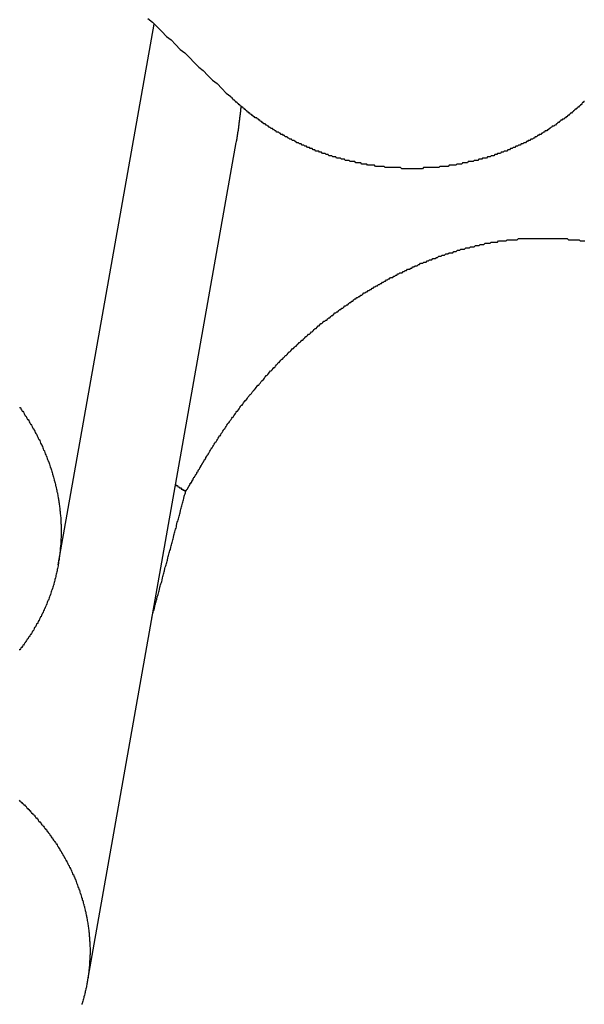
# Model space of a CAD drawing. Extents: x 1107 to 4046, y 937 to 3355.
# Tile 526 of 656: x 2217.004 to 2217.481, y 2668.648 to 2669.481. Entities that reach past the tile are written whole.
import ezdxf

# ---------------------------------------------------------------- set-up
doc = ezdxf.new("R2010")
doc.units = 0
doc.layers.add('KF_VIDA_L___C_REAR', color=7, linetype='CONTINUOUS')

# ---------------------------------------------------------------- blocks, each defined once
blk = doc.blocks.new('KF_VIDA_L___C_REAR')
at = {"layer": 'KF_VIDA_L___C_REAR'}
for p, q in [((30.057437, 979.80697), (30.138414, 980.264411)), ((30.082065, 979.454357), (30.207712, 980.164141))]:
    blk.add_line(p, q, dxfattribs=at)
for points in [[(30.1333, 980.269, 0), (30.1372, 980.266, 0), (30.1411, 980.262, 0), (30.145, 980.258, 0), (30.1489, 980.254, 0), (30.1528, 980.251, 0), (30.1567, 980.247, 0), (30.1606, 980.243, 0), (30.1645, 980.24, 0), (30.1684, 980.236, 0), (30.1723, 980.232, 0), (30.1762, 980.228, 0), (30.18, 980.225, 0), (30.1839, 980.221, 0), (30.1878, 980.217, 0), (30.1917, 980.214, 0), (30.1956, 980.21, 0), (30.1995, 980.206, 0), (30.2034, 980.203, 0)], [(30.5023, 980.199, 0), (30.5018, 980.199, 0), (30.5012, 980.198, 0), (30.5007, 980.198, 0), (30.5001, 980.197, 0), (30.4995, 980.196, 0), (30.4989, 980.196, 0), (30.4984, 980.195, 0), (30.4978, 980.195, 0), (30.4972, 980.194, 0), (30.4966, 980.194, 0), (30.496, 980.193, 0), (30.4954, 980.193, 0), (30.4948, 980.192, 0), (30.4942, 980.192, 0), (30.4936, 980.191, 0), (30.493, 980.191, 0), (30.4924, 980.19, 0), (30.4918, 980.19, 0), (30.4912, 980.189, 0), (30.4906, 980.189, 0), (30.49, 980.188, 0), (30.4894, 980.188, 0), (30.4888, 980.187, 0), (30.4881, 980.187, 0), (30.4875, 980.186, 0), (30.4869, 980.186, 0), (30.4862, 980.185, 0), (30.4856, 980.185, 0), (30.485, 980.184, 0), (30.4843, 980.184, 0), (30.4837, 980.184, 0), (30.4831, 980.183, 0), (30.4824, 980.183, 0), (30.4818, 980.182, 0), (30.4811, 980.182, 0), (30.4805, 980.181, 0), (30.4798, 980.181, 0), (30.4791, 980.18, 0), (30.4785, 980.18, 0), (30.4778, 980.179, 0), (30.4772, 980.179, 0), (30.4765, 980.178, 0), (30.4758, 980.178, 0), (30.4751, 980.178, 0), (30.4745, 980.177, 0), (30.4738, 980.177, 0), (30.4731, 980.176, 0), (30.4724, 980.176, 0), (30.4717, 980.175, 0), (30.4711, 980.175, 0), (30.4704, 980.174, 0), (30.4697, 980.174, 0), (30.469, 980.174, 0), (30.4683, 980.173, 0), (30.4676, 980.173, 0), (30.4669, 980.172, 0), (30.4662, 980.172, 0), (30.4655, 980.171, 0), (30.4648, 980.171, 0), (30.4641, 980.171, 0), (30.4634, 980.17, 0), (30.4627, 980.17, 0), (30.462, 980.169, 0), (30.4612, 980.169, 0), (30.4605, 980.169, 0), (30.4598, 980.168, 0), (30.4591, 980.168, 0), (30.4584, 980.167, 0), (30.4576, 980.167, 0), (30.4569, 980.167, 0), (30.4562, 980.166, 0), (30.4554, 980.166, 0), (30.4547, 980.166, 0), (30.454, 980.165, 0), (30.4532, 980.165, 0), (30.4525, 980.164, 0), (30.4518, 980.164, 0), (30.451, 980.164, 0), (30.4503, 980.163, 0), (30.4495, 980.163, 0), (30.4488, 980.163, 0), (30.448, 980.162, 0), (30.4473, 980.162, 0), (30.4465, 980.162, 0), (30.4458, 980.161, 0), (30.445, 980.161, 0), (30.4443, 980.161, 0), (30.4435, 980.16, 0), (30.4428, 980.16, 0), (30.442, 980.16, 0), (30.4412, 980.159, 0), (30.4405, 980.159, 0), (30.4397, 980.159, 0), (30.4389, 980.158, 0), (30.4382, 980.158, 0), (30.4374, 980.158, 0), (30.4366, 980.157, 0), (30.4359, 980.157, 0), (30.4351, 980.157, 0), (30.4343, 980.157, 0), (30.4335, 980.156, 0), (30.4328, 980.156, 0), (30.432, 980.156, 0), (30.4312, 980.155, 0), (30.4304, 980.155, 0), (30.4296, 980.155, 0), (30.4289, 980.155, 0), (30.4281, 980.154, 0), (30.4273, 980.154, 0), (30.4265, 980.154, 0), (30.4257, 980.153, 0), (30.4249, 980.153, 0), (30.4241, 980.153, 0), (30.4233, 980.153, 0), (30.4225, 980.152, 0), (30.4218, 980.152, 0), (30.421, 980.152, 0), (30.4202, 980.152, 0), (30.4194, 980.151, 0), (30.4186, 980.151, 0), (30.4178, 980.151, 0), (30.417, 980.151, 0), (30.4162, 980.151, 0), (30.4154, 980.15, 0), (30.4146, 980.15, 0), (30.4138, 980.15, 0), (30.413, 980.15, 0), (30.4122, 980.149, 0), (30.4114, 980.149, 0), (30.4106, 980.149, 0), (30.4098, 980.149, 0), (30.409, 980.149, 0), (30.4082, 980.148, 0), (30.4073, 980.148, 0), (30.4065, 980.148, 0), (30.4057, 980.148, 0), (30.4049, 980.148, 0), (30.4041, 980.148, 0), (30.4033, 980.147, 0), (30.4025, 980.147, 0), (30.4017, 980.147, 0), (30.4009, 980.147, 0), (30.4001, 980.147, 0), (30.3993, 980.147, 0), (30.3985, 980.146, 0), (30.3977, 980.146, 0), (30.3968, 980.146, 0), (30.396, 980.146, 0), (30.3952, 980.146, 0), (30.3944, 980.146, 0), (30.3936, 980.145, 0), (30.3928, 980.145, 0), (30.392, 980.145, 0), (30.3912, 980.145, 0), (30.3904, 980.145, 0), (30.3896, 980.145, 0), (30.3887, 980.145, 0), (30.3879, 980.145, 0), (30.3871, 980.144, 0), (30.3863, 980.144, 0), (30.3855, 980.144, 0), (30.3847, 980.144, 0), (30.3839, 980.144, 0), (30.3831, 980.144, 0), (30.3823, 980.144, 0), (30.3815, 980.144, 0), (30.3807, 980.144, 0), (30.3799, 980.144, 0), (30.3791, 980.143, 0), (30.3782, 980.143, 0), (30.3774, 980.143, 0), (30.3766, 980.143, 0), (30.3758, 980.143, 0), (30.375, 980.143, 0), (30.3742, 980.143, 0), (30.3734, 980.143, 0), (30.3726, 980.143, 0), (30.3718, 980.143, 0), (30.371, 980.143, 0), (30.3702, 980.143, 0), (30.3694, 980.143, 0), (30.3686, 980.143, 0), (30.3678, 980.143, 0), (30.367, 980.143, 0), (30.3662, 980.143, 0), (30.3654, 980.142, 0), (30.3646, 980.142, 0), (30.3638, 980.142, 0), (30.3631, 980.142, 0), (30.3623, 980.142, 0), (30.3615, 980.142, 0), (30.3607, 980.142, 0), (30.3599, 980.142, 0), (30.3591, 980.142, 0), (30.3583, 980.142, 0), (30.3575, 980.142, 0), (30.3567, 980.142, 0), (30.3559, 980.142, 0), (30.355, 980.142, 0), (30.3542, 980.142, 0), (30.3534, 980.142, 0), (30.3526, 980.142, 0), (30.3518, 980.142, 0), (30.351, 980.142, 0), (30.3502, 980.142, 0), (30.3494, 980.142, 0), (30.3486, 980.142, 0), (30.3478, 980.142, 0), (30.3469, 980.143, 0), (30.3461, 980.143, 0), (30.3453, 980.143, 0), (30.3445, 980.143, 0), (30.3437, 980.143, 0), (30.3429, 980.143, 0), (30.342, 980.143, 0), (30.3412, 980.143, 0), (30.3404, 980.143, 0), (30.3396, 980.143, 0), (30.3388, 980.143, 0), (30.3379, 980.143, 0), (30.3371, 980.143, 0), (30.3363, 980.143, 0), (30.3355, 980.143, 0), (30.3347, 980.143, 0), (30.3338, 980.143, 0), (30.333, 980.144, 0), (30.3322, 980.144, 0), (30.3314, 980.144, 0), (30.3305, 980.144, 0), (30.3297, 980.144, 0), (30.3289, 980.144, 0), (30.3281, 980.144, 0), (30.3272, 980.144, 0), (30.3264, 980.144, 0), (30.3256, 980.144, 0), (30.3248, 980.145, 0), (30.3239, 980.145, 0), (30.3231, 980.145, 0), (30.3223, 980.145, 0), (30.3215, 980.145, 0), (30.3206, 980.145, 0), (30.3198, 980.145, 0), (30.319, 980.145, 0), (30.3182, 980.146, 0), (30.3173, 980.146, 0), (30.3165, 980.146, 0), (30.3157, 980.146, 0), (30.3149, 980.146, 0), (30.314, 980.146, 0), (30.3132, 980.147, 0), (30.3124, 980.147, 0), (30.3116, 980.147, 0), (30.3107, 980.147, 0), (30.3099, 980.147, 0), (30.3091, 980.147, 0), (30.3083, 980.148, 0), (30.3075, 980.148, 0), (30.3066, 980.148, 0), (30.3058, 980.148, 0), (30.305, 980.148, 0), (30.3042, 980.148, 0), (30.3034, 980.149, 0), (30.3025, 980.149, 0), (30.3017, 980.149, 0), (30.3009, 980.149, 0), (30.3001, 980.149, 0), (30.2993, 980.15, 0), (30.2985, 980.15, 0), (30.2976, 980.15, 0), (30.2968, 980.15, 0), (30.296, 980.151, 0), (30.2952, 980.151, 0), (30.2944, 980.151, 0), (30.2936, 980.151, 0), (30.2928, 980.151, 0), (30.292, 980.152, 0), (30.2911, 980.152, 0), (30.2903, 980.152, 0), (30.2895, 980.152, 0), (30.2887, 980.153, 0), (30.2879, 980.153, 0), (30.2871, 980.153, 0), (30.2863, 980.153, 0), (30.2855, 980.154, 0), (30.2847, 980.154, 0), (30.2839, 980.154, 0), (30.2831, 980.155, 0), (30.2823, 980.155, 0), (30.2815, 980.155, 0), (30.2807, 980.155, 0), (30.2799, 980.156, 0), (30.2792, 980.156, 0), (30.2784, 980.156, 0), (30.2776, 980.157, 0), (30.2768, 980.157, 0), (30.276, 980.157, 0), (30.2752, 980.157, 0), (30.2744, 980.158, 0), (30.2736, 980.158, 0), (30.2729, 980.158, 0), (30.2721, 980.159, 0), (30.2713, 980.159, 0), (30.2705, 980.159, 0), (30.2698, 980.16, 0), (30.269, 980.16, 0), (30.2682, 980.16, 0), (30.2674, 980.161, 0), (30.2667, 980.161, 0), (30.2659, 980.161, 0), (30.2651, 980.162, 0), (30.2644, 980.162, 0), (30.2636, 980.162, 0), (30.2628, 980.163, 0), (30.2621, 980.163, 0), (30.2613, 980.163, 0), (30.2606, 980.164, 0), (30.2598, 980.164, 0), (30.2591, 980.164, 0), (30.2583, 980.165, 0), (30.2576, 980.165, 0), (30.2568, 980.166, 0), (30.2561, 980.166, 0), (30.2553, 980.166, 0), (30.2546, 980.167, 0), (30.2538, 980.167, 0), (30.2531, 980.167, 0), (30.2524, 980.168, 0), (30.2516, 980.168, 0), (30.2509, 980.169, 0), (30.2502, 980.169, 0), (30.2494, 980.169, 0), (30.2487, 980.17, 0), (30.248, 980.17, 0), (30.2473, 980.171, 0), (30.2465, 980.171, 0), (30.2458, 980.171, 0), (30.2451, 980.172, 0), (30.2444, 980.172, 0), (30.2437, 980.173, 0), (30.243, 980.173, 0), (30.2422, 980.173, 0), (30.2415, 980.174, 0), (30.2408, 980.174, 0), (30.2401, 980.175, 0), (30.2394, 980.175, 0), (30.2387, 980.176, 0), (30.238, 980.176, 0), (30.2373, 980.176, 0), (30.2367, 980.177, 0), (30.236, 980.177, 0), (30.2353, 980.178, 0), (30.2346, 980.178, 0), (30.2339, 980.179, 0), (30.2332, 980.179, 0), (30.2325, 980.18, 0), (30.2319, 980.18, 0), (30.2312, 980.18, 0), (30.2305, 980.181, 0), (30.2299, 980.181, 0), (30.2292, 980.182, 0), (30.2285, 980.182, 0), (30.2279, 980.183, 0), (30.2272, 980.183, 0), (30.2266, 980.184, 0), (30.2259, 980.184, 0), (30.2252, 980.185, 0), (30.2246, 980.185, 0), (30.224, 980.185, 0), (30.2233, 980.186, 0), (30.2227, 980.186, 0), (30.222, 980.187, 0), (30.2214, 980.187, 0), (30.2208, 980.188, 0), (30.2201, 980.188, 0), (30.2195, 980.189, 0), (30.2189, 980.189, 0), (30.2183, 980.19, 0), (30.2176, 980.19, 0), (30.217, 980.191, 0), (30.2164, 980.191, 0), (30.2158, 980.192, 0), (30.2152, 980.192, 0), (30.2146, 980.193, 0), (30.214, 980.193, 0), (30.2134, 980.194, 0), (30.2128, 980.194, 0), (30.2122, 980.195, 0), (30.2116, 980.195, 0), (30.211, 980.196, 0), (30.2104, 980.196, 0), (30.2098, 980.197, 0), (30.2092, 980.197, 0), (30.2086, 980.198, 0), (30.2081, 980.198, 0), (30.2075, 980.199, 0), (30.2069, 980.199, 0), (30.2063, 980.2, 0), (30.2057, 980.2, 0), (30.2051, 980.201, 0), (30.2046, 980.202, 0), (30.204, 980.202, 0), (30.2034, 980.203, 0)], [(30.2118, 980.195, 0), (30.2118, 980.195, 0), (30.2118, 980.195, 0), (30.2118, 980.194, 0), (30.2117, 980.194, 0), (30.2117, 980.194, 0), (30.2117, 980.194, 0), (30.2117, 980.193, 0), (30.2116, 980.193, 0), (30.2116, 980.193, 0), (30.2116, 980.193, 0), (30.2116, 980.192, 0), (30.2115, 980.192, 0), (30.2115, 980.192, 0), (30.2115, 980.192, 0), (30.2115, 980.191, 0), (30.2114, 980.191, 0), (30.2114, 980.191, 0), (30.2114, 980.191, 0), (30.2114, 980.19, 0), (30.2113, 980.19, 0), (30.2113, 980.19, 0), (30.2113, 980.19, 0), (30.2113, 980.189, 0), (30.2112, 980.189, 0), (30.2112, 980.189, 0), (30.2112, 980.189, 0), (30.2112, 980.188, 0), (30.2111, 980.188, 0), (30.2111, 980.188, 0), (30.2111, 980.188, 0), (30.211, 980.187, 0), (30.211, 980.187, 0), (30.211, 980.187, 0), (30.211, 980.187, 0), (30.2109, 980.186, 0), (30.2109, 980.186, 0), (30.2109, 980.186, 0), (30.2109, 980.186, 0), (30.2108, 980.185, 0), (30.2108, 980.185, 0), (30.2108, 980.185, 0), (30.2107, 980.185, 0), (30.2107, 980.184, 0), (30.2107, 980.184, 0), (30.2106, 980.184, 0), (30.2106, 980.184, 0), (30.2106, 980.183, 0), (30.2106, 980.183, 0), (30.2105, 980.183, 0), (30.2105, 980.183, 0), (30.2105, 980.182, 0), (30.2104, 980.182, 0), (30.2104, 980.182, 0), (30.2104, 980.182, 0), (30.2103, 980.182, 0), (30.2103, 980.181, 0), (30.2103, 980.181, 0), (30.2102, 980.181, 0), (30.2102, 980.181, 0), (30.2102, 980.18, 0), (30.2102, 980.18, 0), (30.2101, 980.18, 0), (30.2101, 980.18, 0), (30.2101, 980.179, 0), (30.21, 980.179, 0), (30.21, 980.179, 0), (30.21, 980.179, 0), (30.2099, 980.178, 0), (30.2099, 980.178, 0), (30.2099, 980.178, 0), (30.2098, 980.178, 0), (30.2098, 980.177, 0), (30.2098, 980.177, 0), (30.2097, 980.177, 0), (30.2097, 980.177, 0), (30.2097, 980.176, 0), (30.2096, 980.176, 0), (30.2096, 980.176, 0), (30.2095, 980.176, 0), (30.2095, 980.175, 0), (30.2095, 980.175, 0), (30.2094, 980.175, 0), (30.2094, 980.175, 0), (30.2094, 980.174, 0), (30.2093, 980.174, 0), (30.2093, 980.174, 0), (30.2093, 980.174, 0), (30.2092, 980.173, 0), (30.2092, 980.173, 0), (30.2092, 980.173, 0), (30.2091, 980.173, 0), (30.2091, 980.173, 0), (30.209, 980.172, 0), (30.209, 980.172, 0), (30.209, 980.172, 0), (30.2089, 980.172, 0), (30.2089, 980.171, 0), (30.2089, 980.171, 0), (30.2088, 980.171, 0), (30.2088, 980.171, 0), (30.2087, 980.17, 0), (30.2087, 980.17, 0), (30.2087, 980.17, 0), (30.2086, 980.17, 0), (30.2086, 980.169, 0), (30.2086, 980.169, 0), (30.2085, 980.169, 0), (30.2085, 980.169, 0), (30.2084, 980.168, 0), (30.2084, 980.168, 0), (30.2084, 980.168, 0), (30.2083, 980.168, 0), (30.2083, 980.167, 0), (30.2082, 980.167, 0), (30.2082, 980.167, 0), (30.2082, 980.167, 0), (30.2081, 980.167, 0), (30.2081, 980.166, 0), (30.208, 980.166, 0), (30.208, 980.166, 0), (30.208, 980.166, 0), (30.2079, 980.165, 0), (30.2079, 980.165, 0), (30.2078, 980.165, 0), (30.2078, 980.165, 0), (30.2077, 980.164, 0), (30.2077, 980.164, 0)], [(30.1825, 979.898, 0), (30.183, 979.899, 0), (30.1835, 979.9, 0), (30.184, 979.9, 0), (30.1845, 979.901, 0), (30.1851, 979.902, 0), (30.1856, 979.903, 0), (30.1861, 979.904, 0), (30.1866, 979.905, 0), (30.1872, 979.906, 0), (30.1877, 979.906, 0), (30.1882, 979.907, 0), (30.1888, 979.908, 0), (30.1893, 979.909, 0), (30.1898, 979.91, 0), (30.1904, 979.911, 0), (30.1909, 979.911, 0), (30.1914, 979.912, 0), (30.192, 979.913, 0), (30.1925, 979.914, 0), (30.1931, 979.915, 0), (30.1936, 979.916, 0), (30.1942, 979.916, 0), (30.1948, 979.917, 0), (30.1953, 979.918, 0), (30.1959, 979.919, 0), (30.1965, 979.92, 0), (30.197, 979.921, 0), (30.1976, 979.922, 0), (30.1982, 979.922, 0), (30.1988, 979.923, 0), (30.1994, 979.924, 0), (30.1999, 979.925, 0), (30.2005, 979.926, 0), (30.2011, 979.927, 0), (30.2017, 979.927, 0), (30.2023, 979.928, 0), (30.2029, 979.929, 0), (30.2035, 979.93, 0), (30.2041, 979.931, 0), (30.2047, 979.932, 0), (30.2053, 979.932, 0), (30.206, 979.933, 0), (30.2066, 979.934, 0), (30.2072, 979.935, 0), (30.2078, 979.936, 0), (30.2084, 979.937, 0), (30.2091, 979.937, 0), (30.2097, 979.938, 0), (30.2103, 979.939, 0), (30.2109, 979.94, 0), (30.2116, 979.941, 0), (30.2122, 979.942, 0), (30.2129, 979.942, 0), (30.2135, 979.943, 0), (30.2141, 979.944, 0), (30.2148, 979.945, 0), (30.2154, 979.946, 0), (30.2161, 979.946, 0), (30.2168, 979.947, 0), (30.2174, 979.948, 0), (30.2181, 979.949, 0), (30.2187, 979.95, 0), (30.2194, 979.951, 0), (30.2201, 979.951, 0), (30.2207, 979.952, 0), (30.2214, 979.953, 0), (30.2221, 979.954, 0), (30.2228, 979.955, 0), (30.2234, 979.955, 0), (30.2241, 979.956, 0), (30.2248, 979.957, 0), (30.2255, 979.958, 0), (30.2262, 979.959, 0), (30.2269, 979.959, 0), (30.2276, 979.96, 0), (30.2283, 979.961, 0), (30.229, 979.962, 0), (30.2297, 979.963, 0), (30.2304, 979.963, 0), (30.2311, 979.964, 0), (30.2318, 979.965, 0), (30.2325, 979.966, 0), (30.2332, 979.967, 0), (30.2339, 979.967, 0), (30.2346, 979.968, 0), (30.2354, 979.969, 0), (30.2361, 979.97, 0), (30.2368, 979.971, 0), (30.2375, 979.971, 0), (30.2382, 979.972, 0), (30.239, 979.973, 0), (30.2397, 979.974, 0), (30.2404, 979.974, 0), (30.2412, 979.975, 0), (30.2419, 979.976, 0), (30.2427, 979.977, 0), (30.2434, 979.978, 0), (30.2441, 979.978, 0), (30.2449, 979.979, 0), (30.2456, 979.98, 0), (30.2464, 979.981, 0), (30.2471, 979.981, 0), (30.2479, 979.982, 0), (30.2486, 979.983, 0), (30.2494, 979.984, 0), (30.2502, 979.984, 0), (30.2509, 979.985, 0), (30.2517, 979.986, 0), (30.2524, 979.987, 0), (30.2532, 979.987, 0), (30.254, 979.988, 0), (30.2548, 979.989, 0), (30.2555, 979.99, 0), (30.2563, 979.99, 0), (30.2571, 979.991, 0), (30.2579, 979.992, 0), (30.2586, 979.992, 0), (30.2594, 979.993, 0), (30.2602, 979.994, 0), (30.261, 979.995, 0), (30.2618, 979.995, 0), (30.2626, 979.996, 0), (30.2634, 979.997, 0), (30.2642, 979.997, 0), (30.265, 979.998, 0), (30.2658, 979.999, 0), (30.2666, 980, 0), (30.2674, 980, 0), (30.2682, 980.001, 0), (30.269, 980.002, 0), (30.2698, 980.002, 0), (30.2706, 980.003, 0), (30.2714, 980.004, 0), (30.2722, 980.004, 0), (30.273, 980.005, 0), (30.2738, 980.006, 0), (30.2746, 980.007, 0), (30.2754, 980.007, 0), (30.2763, 980.008, 0), (30.2771, 980.009, 0), (30.2779, 980.009, 0), (30.2787, 980.01, 0), (30.2795, 980.011, 0), (30.2804, 980.011, 0), (30.2812, 980.012, 0), (30.282, 980.013, 0), (30.2828, 980.013, 0), (30.2837, 980.014, 0), (30.2845, 980.014, 0), (30.2853, 980.015, 0), (30.2862, 980.016, 0), (30.287, 980.016, 0), (30.2878, 980.017, 0), (30.2887, 980.018, 0), (30.2895, 980.018, 0), (30.2903, 980.019, 0), (30.2912, 980.02, 0), (30.292, 980.02, 0), (30.2929, 980.021, 0), (30.2937, 980.021, 0), (30.2946, 980.022, 0), (30.2954, 980.023, 0), (30.2962, 980.023, 0), (30.2971, 980.024, 0), (30.2979, 980.024, 0), (30.2988, 980.025, 0), (30.2996, 980.026, 0), (30.3005, 980.026, 0), (30.3013, 980.027, 0), (30.3022, 980.027, 0), (30.303, 980.028, 0), (30.3039, 980.029, 0), (30.3047, 980.029, 0), (30.3056, 980.03, 0), (30.3065, 980.03, 0), (30.3073, 980.031, 0), (30.3082, 980.032, 0), (30.309, 980.032, 0), (30.3099, 980.033, 0), (30.3107, 980.033, 0), (30.3116, 980.034, 0), (30.3125, 980.034, 0), (30.3133, 980.035, 0), (30.3142, 980.035, 0), (30.315, 980.036, 0), (30.3159, 980.037, 0), (30.3168, 980.037, 0), (30.3176, 980.038, 0), (30.3185, 980.038, 0), (30.3194, 980.039, 0), (30.3202, 980.039, 0), (30.3211, 980.04, 0), (30.322, 980.04, 0), (30.3228, 980.041, 0), (30.3237, 980.041, 0), (30.3246, 980.042, 0), (30.3254, 980.042, 0), (30.3263, 980.043, 0), (30.3272, 980.043, 0), (30.328, 980.044, 0), (30.3289, 980.044, 0), (30.3298, 980.045, 0), (30.3306, 980.045, 0), (30.3315, 980.046, 0), (30.3324, 980.046, 0), (30.3332, 980.047, 0), (30.3341, 980.047, 0), (30.335, 980.048, 0), (30.3358, 980.048, 0), (30.3367, 980.049, 0), (30.3376, 980.049, 0), (30.3384, 980.05, 0), (30.3393, 980.05, 0), (30.3402, 980.05, 0), (30.341, 980.051, 0), (30.3419, 980.051, 0), (30.3428, 980.052, 0), (30.3437, 980.052, 0), (30.3446, 980.053, 0), (30.3454, 980.053, 0), (30.3463, 980.054, 0), (30.3472, 980.054, 0), (30.3481, 980.054, 0), (30.349, 980.055, 0), (30.3499, 980.055, 0), (30.3508, 980.056, 0), (30.3517, 980.056, 0), (30.3526, 980.057, 0), (30.3535, 980.057, 0), (30.3545, 980.057, 0), (30.3554, 980.058, 0), (30.3563, 980.058, 0), (30.3572, 980.059, 0), (30.3581, 980.059, 0), (30.3591, 980.06, 0), (30.36, 980.06, 0), (30.3609, 980.06, 0), (30.3619, 980.061, 0), (30.3628, 980.061, 0), (30.3637, 980.062, 0), (30.3647, 980.062, 0), (30.3656, 980.062, 0), (30.3666, 980.063, 0), (30.3675, 980.063, 0), (30.3685, 980.063, 0), (30.3694, 980.064, 0), (30.3704, 980.064, 0), (30.3713, 980.065, 0), (30.3723, 980.065, 0), (30.3733, 980.065, 0), (30.3742, 980.066, 0), (30.3752, 980.066, 0), (30.3762, 980.066, 0), (30.3771, 980.067, 0), (30.3781, 980.067, 0), (30.3791, 980.068, 0), (30.3801, 980.068, 0), (30.381, 980.068, 0), (30.382, 980.069, 0), (30.383, 980.069, 0), (30.384, 980.069, 0), (30.385, 980.07, 0), (30.386, 980.07, 0), (30.3869, 980.07, 0), (30.3879, 980.071, 0), (30.3889, 980.071, 0), (30.3899, 980.071, 0), (30.3909, 980.071, 0), (30.3919, 980.072, 0), (30.3929, 980.072, 0), (30.3939, 980.072, 0), (30.3949, 980.073, 0), (30.3959, 980.073, 0), (30.3969, 980.073, 0), (30.3979, 980.074, 0), (30.3989, 980.074, 0), (30.4, 980.074, 0), (30.401, 980.074, 0), (30.402, 980.075, 0), (30.403, 980.075, 0), (30.404, 980.075, 0), (30.405, 980.075, 0), (30.406, 980.076, 0), (30.4071, 980.076, 0), (30.4081, 980.076, 0), (30.4091, 980.076, 0), (30.4101, 980.077, 0), (30.4111, 980.077, 0), (30.4122, 980.077, 0), (30.4132, 980.077, 0), (30.4142, 980.078, 0), (30.4152, 980.078, 0), (30.4163, 980.078, 0), (30.4173, 980.078, 0), (30.4183, 980.079, 0), (30.4194, 980.079, 0), (30.4204, 980.079, 0), (30.4214, 980.079, 0), (30.4225, 980.079, 0), (30.4235, 980.08, 0), (30.4245, 980.08, 0), (30.4256, 980.08, 0), (30.4266, 980.08, 0), (30.4276, 980.08, 0), (30.4287, 980.08, 0), (30.4297, 980.081, 0), (30.4308, 980.081, 0), (30.4318, 980.081, 0), (30.4328, 980.081, 0), (30.4339, 980.081, 0), (30.4349, 980.081, 0), (30.436, 980.081, 0), (30.437, 980.082, 0), (30.438, 980.082, 0), (30.4391, 980.082, 0), (30.4401, 980.082, 0), (30.4412, 980.082, 0), (30.4422, 980.082, 0), (30.4432, 980.082, 0), (30.4443, 980.082, 0), (30.4453, 980.082, 0), (30.4464, 980.083, 0), (30.4474, 980.083, 0), (30.4485, 980.083, 0), (30.4495, 980.083, 0), (30.4505, 980.083, 0), (30.4516, 980.083, 0), (30.4526, 980.083, 0), (30.4537, 980.083, 0), (30.4547, 980.083, 0), (30.4557, 980.083, 0), (30.4568, 980.083, 0), (30.4578, 980.083, 0), (30.4589, 980.083, 0), (30.4599, 980.083, 0), (30.4609, 980.083, 0), (30.462, 980.083, 0), (30.463, 980.083, 0), (30.4641, 980.083, 0), (30.4651, 980.083, 0), (30.4661, 980.083, 0), (30.4672, 980.083, 0), (30.4682, 980.083, 0), (30.4692, 980.083, 0), (30.4703, 980.083, 0), (30.4713, 980.083, 0), (30.4723, 980.083, 0), (30.4734, 980.083, 0), (30.4744, 980.083, 0), (30.4754, 980.083, 0), (30.4764, 980.083, 0), (30.4775, 980.083, 0), (30.4785, 980.083, 0), (30.4795, 980.083, 0), (30.4805, 980.083, 0), (30.4816, 980.083, 0), (30.4826, 980.083, 0), (30.4836, 980.083, 0), (30.4846, 980.083, 0), (30.4856, 980.083, 0), (30.4867, 980.083, 0), (30.4877, 980.083, 0), (30.4887, 980.082, 0), (30.4897, 980.082, 0), (30.4907, 980.082, 0), (30.4917, 980.082, 0), (30.4927, 980.082, 0), (30.4937, 980.082, 0), (30.4947, 980.082, 0), (30.4957, 980.082, 0), (30.4967, 980.082, 0), (30.4977, 980.082, 0), (30.4987, 980.081, 0), (30.4997, 980.081, 0), (30.5007, 980.081, 0), (30.5017, 980.081, 0), (30.5027, 980.081, 0)], [(30.0248, 979.94, 0), (30.0254, 979.94, 0), (30.0259, 979.939, 0), (30.0264, 979.938, 0), (30.027, 979.937, 0), (30.0275, 979.937, 0), (30.028, 979.936, 0), (30.0285, 979.935, 0), (30.029, 979.934, 0), (30.0295, 979.933, 0), (30.03, 979.933, 0), (30.0306, 979.932, 0), (30.031, 979.931, 0), (30.0315, 979.93, 0), (30.032, 979.93, 0), (30.0325, 979.929, 0), (30.033, 979.928, 0), (30.0335, 979.927, 0), (30.034, 979.926, 0), (30.0344, 979.926, 0), (30.0349, 979.925, 0), (30.0353, 979.924, 0), (30.0358, 979.923, 0), (30.0363, 979.922, 0), (30.0367, 979.922, 0), (30.0371, 979.921, 0), (30.0376, 979.92, 0), (30.038, 979.919, 0), (30.0385, 979.918, 0), (30.0389, 979.918, 0), (30.0393, 979.917, 0), (30.0397, 979.916, 0), (30.0401, 979.915, 0), (30.0406, 979.914, 0), (30.041, 979.913, 0), (30.0414, 979.913, 0), (30.0418, 979.912, 0), (30.0421, 979.911, 0), (30.0425, 979.91, 0), (30.0429, 979.909, 0), (30.0433, 979.909, 0), (30.0437, 979.908, 0), (30.0441, 979.907, 0), (30.0444, 979.906, 0), (30.0448, 979.905, 0), (30.0451, 979.904, 0), (30.0455, 979.904, 0), (30.0458, 979.903, 0), (30.0462, 979.902, 0), (30.0465, 979.901, 0), (30.0469, 979.9, 0), (30.0472, 979.899, 0), (30.0475, 979.899, 0), (30.0479, 979.898, 0), (30.0482, 979.897, 0), (30.0485, 979.896, 0), (30.0488, 979.895, 0), (30.0491, 979.894, 0), (30.0494, 979.894, 0), (30.0497, 979.893, 0), (30.05, 979.892, 0), (30.0503, 979.891, 0), (30.0506, 979.89, 0), (30.0509, 979.889, 0), (30.0512, 979.889, 0), (30.0514, 979.888, 0), (30.0517, 979.887, 0), (30.052, 979.886, 0), (30.0522, 979.885, 0), (30.0525, 979.884, 0), (30.0527, 979.883, 0), (30.053, 979.883, 0), (30.0532, 979.882, 0), (30.0535, 979.881, 0), (30.0537, 979.88, 0), (30.0539, 979.879, 0), (30.0541, 979.878, 0), (30.0544, 979.878, 0), (30.0546, 979.877, 0), (30.0548, 979.876, 0), (30.055, 979.875, 0), (30.0552, 979.874, 0), (30.0554, 979.873, 0), (30.0556, 979.873, 0), (30.0558, 979.872, 0), (30.056, 979.871, 0), (30.0562, 979.87, 0), (30.0563, 979.869, 0), (30.0565, 979.868, 0), (30.0567, 979.868, 0), (30.0568, 979.867, 0), (30.057, 979.866, 0), (30.0572, 979.865, 0), (30.0573, 979.864, 0), (30.0574, 979.863, 0), (30.0576, 979.863, 0), (30.0577, 979.862, 0), (30.0579, 979.861, 0), (30.058, 979.86, 0), (30.0581, 979.859, 0), (30.0582, 979.858, 0), (30.0583, 979.858, 0), (30.0585, 979.857, 0), (30.0586, 979.856, 0), (30.0587, 979.855, 0), (30.0588, 979.854, 0), (30.0589, 979.854, 0), (30.0589, 979.853, 0), (30.059, 979.852, 0), (30.0591, 979.851, 0), (30.0592, 979.85, 0), (30.0593, 979.849, 0), (30.0593, 979.849, 0), (30.0594, 979.848, 0), (30.0595, 979.847, 0), (30.0595, 979.846, 0), (30.0596, 979.845, 0), (30.0596, 979.844, 0), (30.0597, 979.844, 0), (30.0597, 979.843, 0), (30.0597, 979.842, 0), (30.0598, 979.841, 0), (30.0598, 979.84, 0), (30.0598, 979.839, 0), (30.0598, 979.839, 0), (30.0598, 979.838, 0), (30.0598, 979.837, 0), (30.0599, 979.836, 0), (30.0599, 979.835, 0), (30.0598, 979.834, 0), (30.0598, 979.833, 0), (30.0598, 979.833, 0), (30.0598, 979.832, 0), (30.0598, 979.831, 0), (30.0598, 979.83, 0), (30.0597, 979.829, 0), (30.0597, 979.828, 0), (30.0597, 979.828, 0), (30.0596, 979.827, 0), (30.0596, 979.826, 0), (30.0595, 979.825, 0), (30.0595, 979.824, 0), (30.0594, 979.823, 0), (30.0593, 979.822, 0), (30.0593, 979.822, 0), (30.0592, 979.821, 0), (30.0591, 979.82, 0), (30.059, 979.819, 0), (30.059, 979.818, 0), (30.0589, 979.817, 0), (30.0588, 979.816, 0), (30.0587, 979.816, 0), (30.0586, 979.815, 0), (30.0585, 979.814, 0), (30.0583, 979.813, 0), (30.0582, 979.812, 0), (30.0581, 979.811, 0), (30.058, 979.811, 0), (30.0578, 979.81, 0), (30.0577, 979.809, 0), (30.0576, 979.808, 0), (30.0574, 979.807, 0), (30.0573, 979.806, 0), (30.0571, 979.805, 0), (30.057, 979.805, 0), (30.0568, 979.804, 0), (30.0566, 979.803, 0), (30.0565, 979.802, 0), (30.0563, 979.801, 0), (30.0561, 979.8, 0), (30.0559, 979.8, 0), (30.0557, 979.799, 0), (30.0555, 979.798, 0), (30.0553, 979.797, 0), (30.0551, 979.796, 0), (30.0549, 979.795, 0), (30.0547, 979.795, 0), (30.0545, 979.794, 0), (30.0543, 979.793, 0), (30.0541, 979.792, 0), (30.0538, 979.791, 0), (30.0536, 979.79, 0), (30.0533, 979.79, 0), (30.0531, 979.789, 0), (30.0528, 979.788, 0), (30.0526, 979.787, 0), (30.0523, 979.786, 0), (30.0521, 979.786, 0), (30.0518, 979.785, 0), (30.0515, 979.784, 0), (30.0513, 979.783, 0), (30.051, 979.782, 0), (30.0507, 979.781, 0), (30.0504, 979.781, 0), (30.0501, 979.78, 0), (30.0498, 979.779, 0), (30.0495, 979.778, 0), (30.0492, 979.777, 0), (30.0489, 979.777, 0), (30.0485, 979.776, 0), (30.0482, 979.775, 0), (30.0479, 979.774, 0), (30.0476, 979.773, 0), (30.0472, 979.773, 0), (30.0469, 979.772, 0), (30.0465, 979.771, 0), (30.0462, 979.77, 0), (30.0458, 979.77, 0), (30.0455, 979.769, 0), (30.0451, 979.768, 0), (30.0448, 979.767, 0), (30.0444, 979.766, 0), (30.044, 979.766, 0), (30.0436, 979.765, 0), (30.0433, 979.764, 0), (30.0429, 979.763, 0), (30.0425, 979.763, 0), (30.0421, 979.762, 0), (30.0417, 979.761, 0), (30.0413, 979.76, 0), (30.0409, 979.76, 0), (30.0405, 979.759, 0), (30.0401, 979.758, 0), (30.0397, 979.757, 0), (30.0392, 979.757, 0), (30.0388, 979.756, 0), (30.0384, 979.755, 0), (30.038, 979.754, 0), (30.0375, 979.754, 0), (30.0371, 979.753, 0), (30.0367, 979.752, 0), (30.0362, 979.751, 0), (30.0358, 979.751, 0), (30.0353, 979.75, 0), (30.0349, 979.749, 0), (30.0344, 979.748, 0), (30.0339, 979.748, 0), (30.0335, 979.747, 0), (30.033, 979.746, 0), (30.0325, 979.746, 0), (30.0321, 979.745, 0), (30.0316, 979.744, 0), (30.0311, 979.744, 0), (30.0306, 979.743, 0), (30.0301, 979.742, 0), (30.0296, 979.741, 0), (30.0291, 979.741, 0), (30.0286, 979.74, 0), (30.0281, 979.739, 0), (30.0276, 979.739, 0), (30.0271, 979.738, 0), (30.0266, 979.737, 0), (30.0261, 979.737, 0), (30.0256, 979.736, 0), (30.0251, 979.735, 0), (30.0245, 979.735, 0)], [(30.1652, 979.869, 0), (30.1654, 979.869, 0), (30.1656, 979.87, 0), (30.1658, 979.87, 0), (30.1659, 979.87, 0), (30.1661, 979.871, 0), (30.1663, 979.871, 0), (30.1665, 979.871, 0), (30.1667, 979.871, 0), (30.1669, 979.872, 0), (30.1671, 979.872, 0), (30.1673, 979.872, 0), (30.1675, 979.873, 0), (30.1676, 979.873, 0), (30.1678, 979.873, 0), (30.168, 979.874, 0), (30.1682, 979.874, 0), (30.1684, 979.874, 0), (30.1686, 979.875, 0), (30.1688, 979.875, 0), (30.169, 979.875, 0), (30.1691, 979.876, 0), (30.1693, 979.876, 0), (30.1695, 979.876, 0), (30.1697, 979.876, 0), (30.1699, 979.877, 0), (30.1701, 979.877, 0), (30.1703, 979.877, 0), (30.1704, 979.878, 0), (30.1706, 979.878, 0), (30.1708, 979.878, 0), (30.171, 979.879, 0), (30.1712, 979.879, 0), (30.1714, 979.879, 0), (30.1715, 979.88, 0), (30.1717, 979.88, 0), (30.1719, 979.88, 0), (30.1721, 979.881, 0), (30.1723, 979.881, 0), (30.1725, 979.881, 0), (30.1726, 979.881, 0), (30.1728, 979.882, 0), (30.173, 979.882, 0), (30.1732, 979.882, 0), (30.1734, 979.883, 0), (30.1736, 979.883, 0), (30.1737, 979.883, 0), (30.1739, 979.884, 0), (30.1741, 979.884, 0), (30.1743, 979.884, 0), (30.1745, 979.884, 0), (30.1747, 979.885, 0), (30.1748, 979.885, 0), (30.175, 979.885, 0), (30.1752, 979.886, 0), (30.1754, 979.886, 0), (30.1756, 979.886, 0), (30.1757, 979.887, 0), (30.1759, 979.887, 0), (30.1761, 979.887, 0), (30.1763, 979.888, 0), (30.1765, 979.888, 0), (30.1766, 979.888, 0), (30.1768, 979.888, 0), (30.177, 979.889, 0), (30.1772, 979.889, 0), (30.1774, 979.889, 0), (30.1775, 979.89, 0), (30.1777, 979.89, 0), (30.1779, 979.89, 0), (30.1781, 979.891, 0), (30.1782, 979.891, 0), (30.1784, 979.891, 0), (30.1786, 979.891, 0), (30.1788, 979.892, 0), (30.179, 979.892, 0), (30.1791, 979.892, 0), (30.1793, 979.893, 0), (30.1795, 979.893, 0), (30.1797, 979.893, 0), (30.1798, 979.893, 0), (30.18, 979.894, 0), (30.1802, 979.894, 0), (30.1804, 979.894, 0), (30.1806, 979.895, 0), (30.1807, 979.895, 0), (30.1809, 979.895, 0), (30.1811, 979.896, 0), (30.1813, 979.896, 0), (30.1814, 979.896, 0), (30.1816, 979.896, 0), (30.1818, 979.897, 0), (30.182, 979.897, 0), (30.1821, 979.897, 0), (30.1823, 979.898, 0), (30.1825, 979.898, 0)], [(30.1565, 979.875, 0), (30.1566, 979.875, 0), (30.1566, 979.875, 0), (30.1567, 979.875, 0), (30.1568, 979.875, 0), (30.1568, 979.875, 0), (30.1569, 979.874, 0), (30.157, 979.874, 0), (30.157, 979.874, 0), (30.1571, 979.874, 0), (30.1572, 979.874, 0), (30.1572, 979.874, 0), (30.1573, 979.874, 0), (30.1574, 979.874, 0), (30.1574, 979.874, 0), (30.1575, 979.874, 0), (30.1576, 979.874, 0), (30.1576, 979.874, 0), (30.1577, 979.874, 0), (30.1578, 979.874, 0), (30.1578, 979.874, 0), (30.1579, 979.874, 0), (30.158, 979.874, 0), (30.158, 979.874, 0), (30.1581, 979.874, 0), (30.1582, 979.874, 0), (30.1582, 979.874, 0), (30.1583, 979.874, 0), (30.1584, 979.873, 0), (30.1584, 979.873, 0), (30.1585, 979.873, 0), (30.1586, 979.873, 0), (30.1587, 979.873, 0), (30.1587, 979.873, 0), (30.1588, 979.873, 0), (30.1589, 979.873, 0), (30.1589, 979.873, 0), (30.159, 979.873, 0), (30.1591, 979.873, 0), (30.1591, 979.873, 0), (30.1592, 979.873, 0), (30.1593, 979.873, 0), (30.1593, 979.873, 0), (30.1594, 979.873, 0), (30.1595, 979.873, 0), (30.1595, 979.873, 0), (30.1596, 979.873, 0), (30.1597, 979.873, 0), (30.1597, 979.873, 0), (30.1598, 979.873, 0), (30.1599, 979.872, 0), (30.1599, 979.872, 0), (30.16, 979.872, 0), (30.1601, 979.872, 0), (30.1601, 979.872, 0), (30.1602, 979.872, 0), (30.1603, 979.872, 0), (30.1603, 979.872, 0), (30.1604, 979.872, 0), (30.1605, 979.872, 0), (30.1606, 979.872, 0), (30.1606, 979.872, 0), (30.1607, 979.872, 0), (30.1608, 979.872, 0), (30.1608, 979.872, 0), (30.1609, 979.872, 0), (30.161, 979.872, 0), (30.161, 979.872, 0), (30.1611, 979.872, 0), (30.1612, 979.872, 0), (30.1612, 979.872, 0), (30.1613, 979.872, 0), (30.1614, 979.871, 0), (30.1614, 979.871, 0), (30.1615, 979.871, 0), (30.1616, 979.871, 0), (30.1616, 979.871, 0), (30.1617, 979.871, 0), (30.1618, 979.871, 0), (30.1618, 979.871, 0), (30.1619, 979.871, 0), (30.162, 979.871, 0), (30.1621, 979.871, 0), (30.1621, 979.871, 0), (30.1622, 979.871, 0), (30.1623, 979.871, 0), (30.1623, 979.871, 0), (30.1624, 979.871, 0), (30.1625, 979.871, 0), (30.1625, 979.871, 0), (30.1626, 979.871, 0), (30.1627, 979.871, 0), (30.1627, 979.871, 0), (30.1628, 979.871, 0), (30.1629, 979.87, 0), (30.1629, 979.87, 0), (30.163, 979.87, 0), (30.1631, 979.87, 0), (30.1631, 979.87, 0), (30.1632, 979.87, 0), (30.1633, 979.87, 0), (30.1633, 979.87, 0), (30.1634, 979.87, 0), (30.1635, 979.87, 0), (30.1636, 979.87, 0), (30.1636, 979.87, 0), (30.1637, 979.87, 0), (30.1638, 979.87, 0), (30.1638, 979.87, 0), (30.1639, 979.87, 0), (30.164, 979.87, 0), (30.164, 979.87, 0), (30.1641, 979.87, 0), (30.1642, 979.87, 0), (30.1642, 979.87, 0), (30.1643, 979.87, 0), (30.1644, 979.869, 0), (30.1644, 979.869, 0), (30.1645, 979.869, 0), (30.1646, 979.869, 0), (30.1646, 979.869, 0), (30.1647, 979.869, 0), (30.1648, 979.869, 0), (30.1648, 979.869, 0), (30.1649, 979.869, 0), (30.165, 979.869, 0), (30.1651, 979.869, 0), (30.1651, 979.869, 0), (30.1652, 979.869, 0)], [(30.1366, 979.762, 0), (30.1369, 979.763, 0), (30.1372, 979.765, 0), (30.1375, 979.766, 0), (30.1378, 979.767, 0), (30.1381, 979.768, 0), (30.1384, 979.769, 0), (30.1387, 979.77, 0), (30.1391, 979.772, 0), (30.1394, 979.773, 0), (30.1397, 979.774, 0), (30.14, 979.775, 0), (30.1403, 979.776, 0), (30.1406, 979.777, 0), (30.1409, 979.778, 0), (30.1412, 979.78, 0), (30.1415, 979.781, 0), (30.1418, 979.782, 0), (30.1421, 979.783, 0), (30.1425, 979.784, 0), (30.1428, 979.785, 0), (30.1431, 979.786, 0), (30.1434, 979.788, 0), (30.1437, 979.789, 0), (30.144, 979.79, 0), (30.1443, 979.791, 0), (30.1446, 979.792, 0), (30.1449, 979.793, 0), (30.1452, 979.794, 0), (30.1455, 979.796, 0), (30.1458, 979.797, 0), (30.1461, 979.798, 0), (30.1464, 979.799, 0), (30.1467, 979.8, 0), (30.147, 979.801, 0), (30.1473, 979.802, 0), (30.1476, 979.804, 0), (30.1479, 979.805, 0), (30.1483, 979.806, 0), (30.1486, 979.807, 0), (30.1489, 979.808, 0), (30.1492, 979.809, 0), (30.1495, 979.81, 0), (30.1498, 979.811, 0), (30.1501, 979.813, 0), (30.1504, 979.814, 0), (30.1507, 979.815, 0), (30.151, 979.816, 0), (30.1513, 979.817, 0), (30.1516, 979.818, 0), (30.1519, 979.819, 0), (30.1522, 979.82, 0), (30.1525, 979.822, 0), (30.1528, 979.823, 0), (30.1531, 979.824, 0), (30.1534, 979.825, 0), (30.1537, 979.826, 0), (30.154, 979.827, 0), (30.1543, 979.828, 0), (30.1546, 979.829, 0), (30.1549, 979.83, 0), (30.1552, 979.832, 0), (30.1555, 979.833, 0), (30.1558, 979.834, 0), (30.1561, 979.835, 0), (30.1564, 979.836, 0), (30.1567, 979.837, 0), (30.157, 979.838, 0), (30.1573, 979.839, 0), (30.1575, 979.84, 0), (30.1578, 979.842, 0), (30.1581, 979.843, 0), (30.1584, 979.844, 0), (30.1587, 979.845, 0), (30.159, 979.846, 0), (30.1593, 979.847, 0), (30.1596, 979.848, 0), (30.1599, 979.849, 0), (30.1602, 979.85, 0), (30.1605, 979.851, 0), (30.1608, 979.853, 0), (30.1611, 979.854, 0), (30.1614, 979.855, 0), (30.1617, 979.856, 0), (30.162, 979.857, 0), (30.1623, 979.858, 0), (30.1626, 979.859, 0), (30.1629, 979.86, 0), (30.1631, 979.861, 0), (30.1634, 979.862, 0), (30.1637, 979.863, 0), (30.164, 979.865, 0), (30.1643, 979.866, 0), (30.1646, 979.867, 0), (30.1649, 979.868, 0), (30.1652, 979.869, 0)], [(30.0244, 979.608, 0), (30.025, 979.607, 0), (30.0256, 979.607, 0), (30.0261, 979.606, 0), (30.0267, 979.606, 0), (30.0272, 979.605, 0), (30.0278, 979.605, 0), (30.0283, 979.604, 0), (30.0289, 979.604, 0), (30.0294, 979.603, 0), (30.03, 979.603, 0), (30.0305, 979.602, 0), (30.0311, 979.601, 0), (30.0316, 979.601, 0), (30.0322, 979.6, 0), (30.0327, 979.6, 0), (30.0333, 979.599, 0), (30.0338, 979.599, 0), (30.0343, 979.598, 0), (30.0349, 979.597, 0), (30.0354, 979.597, 0), (30.0359, 979.596, 0), (30.0364, 979.596, 0), (30.037, 979.595, 0), (30.0375, 979.595, 0), (30.038, 979.594, 0), (30.0385, 979.593, 0), (30.039, 979.593, 0), (30.0395, 979.592, 0), (30.0401, 979.592, 0), (30.0406, 979.591, 0), (30.0411, 979.59, 0), (30.0416, 979.59, 0), (30.0421, 979.589, 0), (30.0426, 979.589, 0), (30.0431, 979.588, 0), (30.0436, 979.587, 0), (30.0441, 979.587, 0), (30.0446, 979.586, 0), (30.045, 979.586, 0), (30.0455, 979.585, 0), (30.046, 979.584, 0), (30.0465, 979.584, 0), (30.047, 979.583, 0), (30.0474, 979.583, 0), (30.0479, 979.582, 0), (30.0484, 979.581, 0), (30.0489, 979.581, 0), (30.0493, 979.58, 0), (30.0498, 979.58, 0), (30.0502, 979.579, 0), (30.0507, 979.578, 0), (30.0512, 979.578, 0), (30.0516, 979.577, 0), (30.0521, 979.576, 0), (30.0525, 979.576, 0), (30.053, 979.575, 0), (30.0534, 979.574, 0), (30.0538, 979.574, 0), (30.0543, 979.573, 0), (30.0547, 979.573, 0), (30.0551, 979.572, 0), (30.0556, 979.571, 0), (30.056, 979.571, 0), (30.0564, 979.57, 0), (30.0568, 979.569, 0), (30.0572, 979.569, 0), (30.0577, 979.568, 0), (30.0581, 979.567, 0), (30.0585, 979.567, 0), (30.0589, 979.566, 0), (30.0593, 979.565, 0), (30.0597, 979.565, 0), (30.0601, 979.564, 0), (30.0605, 979.563, 0), (30.0609, 979.563, 0), (30.0613, 979.562, 0), (30.0616, 979.561, 0), (30.062, 979.561, 0), (30.0624, 979.56, 0), (30.0628, 979.559, 0), (30.0631, 979.559, 0), (30.0635, 979.558, 0), (30.0639, 979.557, 0), (30.0642, 979.557, 0), (30.0646, 979.556, 0), (30.0649, 979.555, 0), (30.0653, 979.555, 0), (30.0656, 979.554, 0), (30.066, 979.553, 0), (30.0663, 979.553, 0), (30.0667, 979.552, 0), (30.067, 979.551, 0), (30.0673, 979.551, 0), (30.0677, 979.55, 0), (30.068, 979.549, 0), (30.0683, 979.549, 0), (30.0686, 979.548, 0), (30.069, 979.547, 0), (30.0693, 979.547, 0), (30.0696, 979.546, 0), (30.0699, 979.545, 0), (30.0702, 979.545, 0), (30.0705, 979.544, 0), (30.0708, 979.543, 0), (30.0711, 979.543, 0), (30.0714, 979.542, 0), (30.0717, 979.541, 0), (30.0719, 979.541, 0), (30.0722, 979.54, 0), (30.0725, 979.539, 0), (30.0728, 979.538, 0), (30.073, 979.538, 0), (30.0733, 979.537, 0), (30.0736, 979.536, 0), (30.0738, 979.536, 0), (30.0741, 979.535, 0), (30.0744, 979.534, 0), (30.0746, 979.534, 0), (30.0749, 979.533, 0), (30.0751, 979.532, 0), (30.0753, 979.532, 0), (30.0756, 979.531, 0), (30.0758, 979.53, 0), (30.076, 979.529, 0), (30.0763, 979.529, 0), (30.0765, 979.528, 0), (30.0767, 979.527, 0), (30.0769, 979.527, 0), (30.0772, 979.526, 0), (30.0774, 979.525, 0), (30.0776, 979.525, 0), (30.0778, 979.524, 0), (30.078, 979.523, 0), (30.0782, 979.523, 0), (30.0784, 979.522, 0), (30.0786, 979.521, 0), (30.0788, 979.52, 0), (30.079, 979.52, 0), (30.0791, 979.519, 0), (30.0793, 979.518, 0), (30.0795, 979.518, 0), (30.0797, 979.517, 0), (30.0798, 979.516, 0), (30.08, 979.516, 0), (30.0802, 979.515, 0), (30.0803, 979.514, 0), (30.0805, 979.514, 0), (30.0807, 979.513, 0), (30.0808, 979.512, 0), (30.081, 979.511, 0), (30.0811, 979.511, 0), (30.0812, 979.51, 0), (30.0814, 979.509, 0), (30.0815, 979.509, 0), (30.0816, 979.508, 0), (30.0818, 979.507, 0), (30.0819, 979.507, 0), (30.082, 979.506, 0), (30.0821, 979.505, 0), (30.0823, 979.505, 0), (30.0824, 979.504, 0), (30.0825, 979.503, 0), (30.0826, 979.502, 0), (30.0827, 979.502, 0), (30.0828, 979.501, 0), (30.0829, 979.5, 0), (30.083, 979.5, 0), (30.0831, 979.499, 0), (30.0832, 979.498, 0), (30.0832, 979.498, 0), (30.0833, 979.497, 0), (30.0834, 979.496, 0), (30.0835, 979.496, 0), (30.0835, 979.495, 0), (30.0836, 979.494, 0), (30.0837, 979.494, 0), (30.0837, 979.493, 0), (30.0838, 979.492, 0), (30.0838, 979.492, 0), (30.0839, 979.491, 0), (30.0839, 979.49, 0), (30.084, 979.49, 0), (30.084, 979.489, 0), (30.0841, 979.488, 0), (30.0841, 979.488, 0), (30.0841, 979.487, 0), (30.0842, 979.486, 0), (30.0842, 979.486, 0), (30.0842, 979.485, 0), (30.0842, 979.484, 0), (30.0842, 979.484, 0), (30.0843, 979.483, 0), (30.0843, 979.482, 0), (30.0843, 979.481, 0), (30.0843, 979.481, 0), (30.0843, 979.48, 0), (30.0843, 979.479, 0), (30.0843, 979.479, 0), (30.0843, 979.478, 0), (30.0843, 979.477, 0), (30.0842, 979.477, 0), (30.0842, 979.476, 0), (30.0842, 979.475, 0), (30.0842, 979.475, 0), (30.0841, 979.474, 0), (30.0841, 979.473, 0), (30.0841, 979.473, 0), (30.084, 979.472, 0), (30.084, 979.471, 0), (30.084, 979.471, 0), (30.0839, 979.47, 0), (30.0839, 979.469, 0), (30.0838, 979.468, 0), (30.0838, 979.468, 0), (30.0837, 979.467, 0), (30.0836, 979.466, 0), (30.0836, 979.466, 0), (30.0835, 979.465, 0), (30.0834, 979.464, 0), (30.0834, 979.464, 0), (30.0833, 979.463, 0), (30.0832, 979.462, 0), (30.0831, 979.462, 0), (30.083, 979.461, 0), (30.0829, 979.46, 0), (30.0828, 979.46, 0), (30.0827, 979.459, 0), (30.0826, 979.458, 0), (30.0825, 979.457, 0), (30.0824, 979.457, 0), (30.0823, 979.456, 0), (30.0822, 979.455, 0), (30.0821, 979.455, 0), (30.082, 979.454, 0), (30.0818, 979.453, 0), (30.0817, 979.453, 0), (30.0816, 979.452, 0), (30.0814, 979.451, 0), (30.0813, 979.451, 0), (30.0812, 979.45, 0), (30.081, 979.449, 0), (30.0809, 979.449, 0), (30.0807, 979.448, 0), (30.0806, 979.447, 0), (30.0804, 979.447, 0), (30.0803, 979.446, 0), (30.0801, 979.445, 0), (30.0799, 979.445, 0), (30.0798, 979.444, 0), (30.0796, 979.443, 0), (30.0794, 979.442, 0), (30.0792, 979.442, 0), (30.079, 979.441, 0), (30.0789, 979.44, 0), (30.0787, 979.44, 0), (30.0785, 979.439, 0), (30.0783, 979.438, 0), (30.0781, 979.438, 0), (30.0779, 979.437, 0), (30.0777, 979.436, 0), (30.0775, 979.436, 0), (30.0773, 979.435, 0)]]:
    blk.add_polyline3d(points, dxfattribs=at)

msp = doc.modelspace()

# ---------------------------------------------------------------- block references
at = {"layer": 'KF_VIDA_L___C_REAR'}
msp.add_blockref('KF_VIDA_L___C_REAR', (2186.97908, 1689.21316), dxfattribs=at)

doc.saveas('drawing.dxf')
